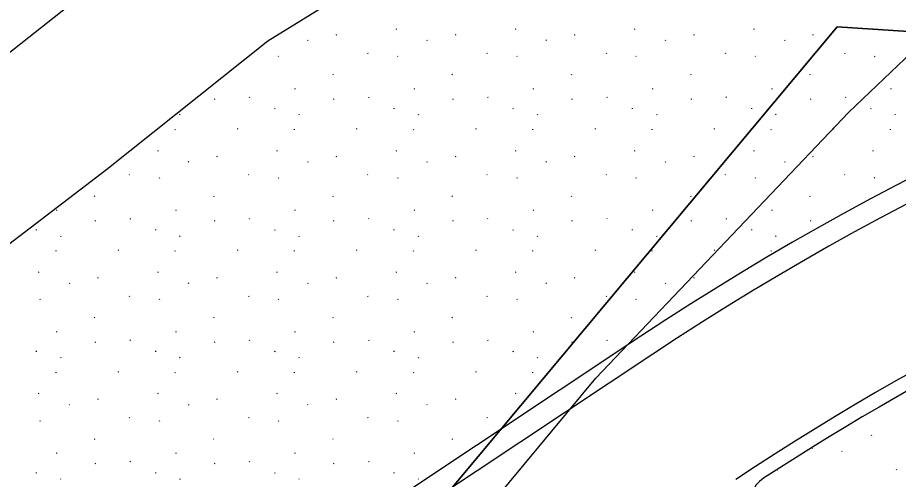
# Model space of a CAD drawing. Extents: x 419396 to 421519, y 4453567 to 4456767.
# Drawn here: x 420978.7 to 421040.3, y 4455093.4 to 4455125.7 of the extents above; entities that cross this region are included whole.
import ezdxf

# ---------------------------------------------------------------- set-up
doc = ezdxf.new("R2010")
doc.units = 0
for name, color, linetype in [('0_DÜZENLEME_1', 7, 'Continuous'), ('0_DÜZENLEME_SINIRI', 7, 'Continuous'), ('0_KADASTRO', 7, 'Continuous'), ('Level 22', 7, 'Continuous'), ('Level 41', 7, 'Continuous'), ('Level 62', 7, 'Continuous')]:
    doc.layers.add(name, color=color, linetype=linetype)

msp = doc.modelspace()

# ---------------------------------------------------------------- linework, layer by layer
at = {"layer": '0_DÜZENLEME_1'}
msp.add_lwpolyline([(420949.831, 4455100.89), (421023.099, 4455158.758)], dxfattribs=at)
at = {"layer": '0_DÜZENLEME_SINIRI'}
msp.add_lwpolyline([(421086.29, 4455103.11), (421010.35, 4455073.56), (420996.886, 4455065.718), (420996.22, 4455077.43), (421035.99, 4455125.01), (421103.3, 4455120.61)], dxfattribs=at)
at = {"layer": '0_KADASTRO'}
msp.add_lwpolyline([(421094.76, 4455106.88), (421103.68, 4455109.96), (421103.3, 4455120.61), (421035.99, 4455125.01), (420996.22, 4455077.43), (420996.886, 4455065.718), (421010.35, 4455073.56), (421054.93, 4455091.67)], close=True, dxfattribs=at)
at = {"layer": 'Level 22'}
for p, q in [((421036.812, 4455119.039), (421054.402, 4455135.859)), ((421019.113, 4455100.46), (421036.812, 4455119.039)), ((421003.381, 4455081.535), (421019.113, 4455100.46))]:
    msp.add_line(p, q, dxfattribs=at)
at = {"layer": 'Level 41'}
for p, q in [((421005.186, 4455124.844), (421005.14, 4455124.821)), ((421013.519, 4455124.844), (421013.472, 4455124.821)), ((421021.851, 4455124.844), (421021.804, 4455124.821)), ((421030.183, 4455124.844), (421030.136, 4455124.821)), ((421038.515, 4455124.844), (421038.468, 4455124.821)), ((421000.995, 4455124.449), (421000.949, 4455124.426)), ((421009.328, 4455124.449), (421009.281, 4455124.426)), ((421017.66, 4455124.449), (421017.613, 4455124.426)), ((421025.992, 4455124.449), (421025.945, 4455124.426)), ((421034.324, 4455124.449), (421034.277, 4455124.426)), ((420998.97, 4455124.096), (420998.998, 4455124.052)), ((421007.302, 4455124.096), (421007.33, 4455124.052)), ((421015.634, 4455124.096), (421015.662, 4455124.052)), ((421023.966, 4455124.096), (421023.995, 4455124.052)), ((421032.299, 4455124.096), (421032.327, 4455124.052)), ((421003.167, 4455123.193), (421003.195, 4455123.149)), ((421011.5, 4455123.193), (421011.528, 4455123.149)), ((421019.832, 4455123.193), (421019.86, 4455123.149)), ((421028.164, 4455123.193), (421028.192, 4455123.149)), ((421036.496, 4455123.193), (421036.524, 4455123.149)), ((420996.924, 4455122.972), (420996.952, 4455122.929)), ((421005.256, 4455122.972), (421005.285, 4455122.929)), ((421013.589, 4455122.972), (421013.617, 4455122.929)), ((421021.921, 4455122.972), (421021.949, 4455122.929)), ((421030.253, 4455122.972), (421030.281, 4455122.929)), ((421038.585, 4455122.972), (421038.613, 4455122.929)), ((421000.731, 4455121.697), (421000.759, 4455121.653)), ((421009.064, 4455121.697), (421009.092, 4455121.653)), ((421017.396, 4455121.697), (421017.424, 4455121.653)), ((421025.728, 4455121.697), (421025.756, 4455121.653)), ((421034.06, 4455121.697), (421034.088, 4455121.653)), ((420998.11, 4455120.683), (420998.063, 4455120.66)), ((421006.442, 4455120.683), (421006.396, 4455120.66)), ((421014.775, 4455120.683), (421014.728, 4455120.66)), ((421023.107, 4455120.683), (421023.06, 4455120.66)), ((421031.439, 4455120.683), (421031.392, 4455120.66)), ((421039.771, 4455120.683), (421039.724, 4455120.66)), ((420992.481, 4455119.954), (420992.434, 4455119.931)), ((420994.89, 4455120.118), (420994.918, 4455120.074)), ((421000.813, 4455119.954), (421000.766, 4455119.931)), ((421003.222, 4455120.118), (421003.25, 4455120.074)), ((421009.145, 4455119.954), (421009.099, 4455119.931)), ((421011.554, 4455120.118), (421011.582, 4455120.074)), ((421017.478, 4455119.954), (421017.431, 4455119.931)), ((421019.886, 4455120.118), (421019.914, 4455120.074)), ((421025.81, 4455119.954), (421025.763, 4455119.931)), ((421028.218, 4455120.118), (421028.246, 4455120.074)), ((421034.142, 4455119.954), (421034.095, 4455119.931)), ((421036.551, 4455120.118), (421036.579, 4455120.074)), ((420996.689, 4455119.289), (420996.697, 4455119.34)), ((421005.021, 4455119.289), (421005.029, 4455119.34)), ((421013.354, 4455119.289), (421013.361, 4455119.34)), ((421021.686, 4455119.289), (421021.693, 4455119.34)), ((421030.018, 4455119.289), (421030.025, 4455119.34)), ((421038.35, 4455119.289), (421038.358, 4455119.34)), ((420990.03, 4455118.903), (420990.058, 4455118.859)), ((420998.363, 4455118.903), (420998.391, 4455118.859)), ((421006.695, 4455118.903), (421006.723, 4455118.859)), ((421015.027, 4455118.903), (421015.055, 4455118.859)), ((421023.359, 4455118.903), (421023.387, 4455118.859)), ((421031.691, 4455118.903), (421031.719, 4455118.859)), ((421040.024, 4455118.903), (421040.052, 4455118.859)), ((420989.724, 4455117.815), (420989.731, 4455117.866)), ((420994.091, 4455117.889), (420994.044, 4455117.866)), ((420998.056, 4455117.815), (420998.063, 4455117.866)), ((421002.423, 4455117.889), (421002.376, 4455117.866)), ((421006.388, 4455117.815), (421006.396, 4455117.866)), ((421010.755, 4455117.889), (421010.708, 4455117.866)), ((421014.72, 4455117.815), (421014.728, 4455117.866)), ((421019.087, 4455117.889), (421019.04, 4455117.866)), ((421023.052, 4455117.815), (421023.06, 4455117.866)), ((421027.419, 4455117.889), (421027.373, 4455117.866)), ((421031.385, 4455117.815), (421031.392, 4455117.866)), ((421035.752, 4455117.889), (421035.705, 4455117.866)), ((421039.717, 4455117.815), (421039.724, 4455117.866)), ((420988.522, 4455116.355), (420988.475, 4455116.332)), ((420996.854, 4455116.355), (420996.807, 4455116.332)), ((421005.186, 4455116.355), (421005.14, 4455116.332)), ((421013.519, 4455116.355), (421013.472, 4455116.332)), ((421021.851, 4455116.355), (421021.804, 4455116.332)), ((421030.183, 4455116.355), (421030.136, 4455116.332)), ((421038.515, 4455116.355), (421038.468, 4455116.332)), ((420990.638, 4455115.607), (420990.666, 4455115.564)), ((420992.663, 4455115.96), (420992.616, 4455115.937)), ((420998.97, 4455115.607), (420998.998, 4455115.564)), ((421000.995, 4455115.96), (421000.949, 4455115.937)), ((421007.302, 4455115.607), (421007.33, 4455115.564)), ((421009.328, 4455115.96), (421009.281, 4455115.937)), ((421015.634, 4455115.607), (421015.662, 4455115.564)), ((421017.66, 4455115.96), (421017.613, 4455115.937)), ((421023.966, 4455115.607), (421023.995, 4455115.564)), ((421025.992, 4455115.96), (421025.945, 4455115.937)), ((421032.299, 4455115.607), (421032.327, 4455115.564)), ((421034.324, 4455115.96), (421034.277, 4455115.937)), ((420986.503, 4455114.704), (420986.531, 4455114.66)), ((420988.592, 4455114.484), (420988.62, 4455114.44)), ((420994.835, 4455114.704), (420994.863, 4455114.66)), ((420996.924, 4455114.484), (420996.952, 4455114.44)), ((421003.167, 4455114.704), (421003.195, 4455114.66)), ((421005.256, 4455114.484), (421005.285, 4455114.44)), ((421011.5, 4455114.704), (421011.528, 4455114.66)), ((421013.589, 4455114.484), (421013.617, 4455114.44)), ((421019.832, 4455114.704), (421019.86, 4455114.66)), ((421021.921, 4455114.484), (421021.949, 4455114.44)), ((421028.164, 4455114.704), (421028.192, 4455114.66)), ((421030.253, 4455114.484), (421030.281, 4455114.44)), ((421036.496, 4455114.704), (421036.524, 4455114.66)), ((421038.585, 4455114.484), (421038.613, 4455114.44)), ((420984.067, 4455113.208), (420984.095, 4455113.164)), ((420992.399, 4455113.208), (420992.427, 4455113.164)), ((421000.731, 4455113.208), (421000.759, 4455113.164)), ((421009.064, 4455113.208), (421009.092, 4455113.164)), ((421017.396, 4455113.208), (421017.424, 4455113.164)), ((421025.728, 4455113.208), (421025.756, 4455113.164)), ((421034.06, 4455113.208), (421034.088, 4455113.164)), ((420981.446, 4455112.195), (420981.399, 4455112.172)), ((420989.778, 4455112.195), (420989.731, 4455112.172)), ((420998.11, 4455112.195), (420998.063, 4455112.172)), ((421006.442, 4455112.195), (421006.396, 4455112.172)), ((421014.775, 4455112.195), (421014.728, 4455112.172)), ((421023.107, 4455112.195), (421023.06, 4455112.172)), ((421031.439, 4455112.195), (421031.392, 4455112.172)), ((420984.149, 4455111.466), (420984.102, 4455111.443)), ((420986.557, 4455111.629), (420986.585, 4455111.585)), ((420992.481, 4455111.466), (420992.434, 4455111.443)), ((420994.89, 4455111.629), (420994.918, 4455111.585)), ((421000.813, 4455111.466), (421000.766, 4455111.443)), ((421003.222, 4455111.629), (421003.25, 4455111.585)), ((421009.145, 4455111.466), (421009.099, 4455111.443)), ((421011.554, 4455111.629), (421011.582, 4455111.585)), ((421017.478, 4455111.466), (421017.431, 4455111.443)), ((421019.886, 4455111.629), (421019.914, 4455111.585)), ((421025.81, 4455111.466), (421025.763, 4455111.443)), ((421028.218, 4455111.629), (421028.246, 4455111.585)), ((421034.142, 4455111.466), (421034.095, 4455111.443)), ((420980.025, 4455110.8), (420980.032, 4455110.851)), ((420988.357, 4455110.8), (420988.364, 4455110.851)), ((420996.689, 4455110.8), (420996.697, 4455110.851)), ((421005.021, 4455110.8), (421005.029, 4455110.851)), ((421013.354, 4455110.8), (421013.361, 4455110.851)), ((421021.686, 4455110.8), (421021.693, 4455110.851)), ((421030.018, 4455110.8), (421030.025, 4455110.851)), ((420981.698, 4455110.414), (420981.726, 4455110.37)), ((420990.03, 4455110.414), (420990.058, 4455110.37)), ((420998.363, 4455110.414), (420998.391, 4455110.37)), ((421006.695, 4455110.414), (421006.723, 4455110.37)), ((421015.027, 4455110.414), (421015.055, 4455110.37)), ((421023.359, 4455110.414), (421023.387, 4455110.37)), ((421031.691, 4455110.414), (421031.719, 4455110.37)), ((420981.391, 4455109.326), (420981.399, 4455109.378)), ((420985.758, 4455109.401), (420985.712, 4455109.378)), ((420989.724, 4455109.326), (420989.731, 4455109.378)), ((420994.091, 4455109.401), (420994.044, 4455109.378)), ((420998.056, 4455109.326), (420998.063, 4455109.378)), ((421002.423, 4455109.401), (421002.376, 4455109.378)), ((421006.388, 4455109.326), (421006.396, 4455109.378)), ((421010.755, 4455109.401), (421010.708, 4455109.378)), ((421014.72, 4455109.326), (421014.728, 4455109.378)), ((421019.087, 4455109.401), (421019.04, 4455109.378)), ((421023.052, 4455109.326), (421023.06, 4455109.378)), ((421027.419, 4455109.401), (421027.373, 4455109.378)), ((421031.385, 4455109.326), (421031.392, 4455109.378)), ((420980.19, 4455107.866), (420980.143, 4455107.844)), ((420988.522, 4455107.866), (420988.475, 4455107.844)), ((420996.854, 4455107.866), (420996.807, 4455107.844)), ((421005.186, 4455107.866), (421005.14, 4455107.844)), ((421013.519, 4455107.866), (421013.472, 4455107.844)), ((421021.851, 4455107.866), (421021.804, 4455107.844)), ((420982.305, 4455107.119), (420982.334, 4455107.075)), ((420984.331, 4455107.471), (420984.284, 4455107.449)), ((420990.638, 4455107.119), (420990.666, 4455107.075)), ((420992.663, 4455107.471), (420992.616, 4455107.449)), ((420998.97, 4455107.119), (420998.998, 4455107.075)), ((421000.995, 4455107.471), (421000.949, 4455107.449)), ((421007.302, 4455107.119), (421007.33, 4455107.075)), ((421009.328, 4455107.471), (421009.281, 4455107.449)), ((421015.634, 4455107.119), (421015.662, 4455107.075)), ((421017.66, 4455107.471), (421017.613, 4455107.449)), ((421023.966, 4455107.119), (421023.995, 4455107.075)), ((421025.992, 4455107.471), (421025.945, 4455107.449)), ((420980.26, 4455105.995), (420980.288, 4455105.951)), ((420986.503, 4455106.215), (420986.531, 4455106.172)), ((420988.592, 4455105.995), (420988.62, 4455105.951)), ((420994.835, 4455106.215), (420994.863, 4455106.172)), ((420996.924, 4455105.995), (420996.952, 4455105.951)), ((421003.167, 4455106.215), (421003.195, 4455106.172)), ((421005.256, 4455105.995), (421005.285, 4455105.951)), ((421011.5, 4455106.215), (421011.528, 4455106.172)), ((421013.589, 4455105.995), (421013.617, 4455105.951)), ((421019.832, 4455106.215), (421019.86, 4455106.172)), ((421021.921, 4455105.995), (421021.949, 4455105.951)), ((420984.067, 4455104.719), (420984.095, 4455104.676)), ((420992.399, 4455104.719), (420992.427, 4455104.676)), ((421000.731, 4455104.719), (421000.759, 4455104.676)), ((421009.064, 4455104.719), (421009.092, 4455104.676)), ((421017.396, 4455104.719), (421017.424, 4455104.676)), ((420981.446, 4455103.706), (420981.399, 4455103.683)), ((420989.778, 4455103.706), (420989.731, 4455103.683)), ((420998.11, 4455103.706), (420998.063, 4455103.683)), ((421006.442, 4455103.706), (421006.396, 4455103.683)), ((421014.775, 4455103.706), (421014.728, 4455103.683)), ((420984.149, 4455102.977), (420984.102, 4455102.954)), ((420986.557, 4455103.14), (420986.585, 4455103.096)), ((420992.481, 4455102.977), (420992.434, 4455102.954)), ((420994.89, 4455103.14), (420994.918, 4455103.096)), ((421000.813, 4455102.977), (421000.766, 4455102.954)), ((421003.222, 4455103.14), (421003.25, 4455103.096)), ((421009.145, 4455102.977), (421009.099, 4455102.954)), ((421011.554, 4455103.14), (421011.582, 4455103.096)), ((421017.478, 4455102.977), (421017.431, 4455102.954)), ((421019.886, 4455103.14), (421019.914, 4455103.096)), ((420980.025, 4455102.311), (420980.032, 4455102.362)), ((420988.357, 4455102.311), (420988.364, 4455102.362)), ((420996.689, 4455102.311), (420996.697, 4455102.362)), ((421005.021, 4455102.311), (421005.029, 4455102.362)), ((421013.354, 4455102.311), (421013.361, 4455102.362)), ((420981.698, 4455101.925), (420981.726, 4455101.882)), ((420990.03, 4455101.925), (420990.058, 4455101.882)), ((420998.363, 4455101.925), (420998.391, 4455101.882)), ((421006.695, 4455101.925), (421006.723, 4455101.882)), ((421015.027, 4455101.925), (421015.055, 4455101.882)), ((420981.391, 4455100.838), (420981.399, 4455100.889)), ((420985.758, 4455100.912), (420985.712, 4455100.889)), ((420989.724, 4455100.838), (420989.731, 4455100.889)), ((420994.091, 4455100.912), (420994.044, 4455100.889)), ((420998.056, 4455100.838), (420998.063, 4455100.889)), ((421002.423, 4455100.912), (421002.376, 4455100.889)), ((421006.388, 4455100.838), (421006.396, 4455100.889)), ((421010.755, 4455100.912), (421010.708, 4455100.889)), ((421014.72, 4455100.838), (421014.728, 4455100.889)), ((420980.19, 4455099.378), (420980.143, 4455099.355)), ((420984.331, 4455098.983), (420984.284, 4455098.96)), ((420988.522, 4455099.378), (420988.475, 4455099.355)), ((420992.663, 4455098.983), (420992.616, 4455098.96)), ((420996.854, 4455099.378), (420996.807, 4455099.355)), ((421000.995, 4455098.983), (421000.949, 4455098.96)), ((421005.186, 4455099.378), (421005.14, 4455099.355)), ((421009.328, 4455098.983), (421009.281, 4455098.96)), ((421013.519, 4455099.378), (421013.472, 4455099.355)), ((420982.305, 4455098.63), (420982.334, 4455098.586)), ((420990.638, 4455098.63), (420990.666, 4455098.586)), ((420998.97, 4455098.63), (420998.998, 4455098.586)), ((421007.302, 4455098.63), (421007.33, 4455098.586)), ((420980.26, 4455097.506), (420980.288, 4455097.462)), ((420986.503, 4455097.726), (420986.531, 4455097.683)), ((420988.592, 4455097.506), (420988.62, 4455097.462)), ((420994.835, 4455097.726), (420994.863, 4455097.683)), ((420996.924, 4455097.506), (420996.952, 4455097.462)), ((421003.167, 4455097.726), (421003.195, 4455097.683)), ((421005.256, 4455097.506), (421005.285, 4455097.462)), ((421011.5, 4455097.726), (421011.528, 4455097.683)), ((420984.067, 4455096.23), (420984.095, 4455096.187)), ((420992.399, 4455096.23), (420992.427, 4455096.187)), ((421000.731, 4455096.23), (421000.759, 4455096.187)), ((421009.064, 4455096.23), (421009.092, 4455096.187)), ((421038.358, 4455096.492), (421038.386, 4455096.448)), ((421034.236, 4455095.569), (421034.251, 4455095.545)), ((421036.312, 4455095.368), (421036.34, 4455095.325)), ((420981.446, 4455095.217), (420981.399, 4455095.194)), ((420989.778, 4455095.217), (420989.731, 4455095.194)), ((420998.11, 4455095.217), (420998.063, 4455095.194)), ((421006.442, 4455095.217), (421006.396, 4455095.194)), ((420984.149, 4455094.488), (420984.102, 4455094.465)), ((420986.557, 4455094.651), (420986.585, 4455094.608)), ((420992.481, 4455094.488), (420992.434, 4455094.465)), ((420994.89, 4455094.651), (420994.918, 4455094.608)), ((421000.813, 4455094.488), (421000.766, 4455094.465)), ((421003.222, 4455094.651), (421003.25, 4455094.608)), ((421031.806, 4455094.063), (421031.815, 4455094.049)), ((421040.119, 4455094.093), (421040.147, 4455094.049)), ((420980.025, 4455093.822), (420980.032, 4455093.873)), ((420981.698, 4455093.436), (420981.726, 4455093.393)), ((420988.357, 4455093.822), (420988.364, 4455093.873)), ((420990.03, 4455093.436), (420990.058, 4455093.393)), ((420996.689, 4455093.822), (420996.697, 4455093.873)), ((420998.363, 4455093.436), (420998.391, 4455093.393)), ((421005.021, 4455093.822), (421005.029, 4455093.873)), ((421006.695, 4455093.436), (421006.723, 4455093.393))]:
    msp.add_line(p, q, dxfattribs=at)
at = {"layer": 'Level 62'}
for p, q in [((420996.199, 4455124.031), (421007.825, 4455131.248)), ((420984.939, 4455115.055), (420996.199, 4455124.031)), ((420996.199, 4455124.031), (420996.199, 4455124.031)), ((420968.57, 4455102.557), (420984.939, 4455115.055)), ((420984.939, 4455115.055), (420984.939, 4455115.055)), ((421022.267, 4455103.386), (420969.213, 4455068.18)), ((421023.096, 4455102.136), (420970.053, 4455066.937))]:
    msp.add_line(p, q, dxfattribs=at)
for centre, radius, start, end in [((421132.852, 4454936.74), 200, 85.67896, 123.56808), ((421132.852, 4454936.74), 198.5, 85.67896, 123.56808), ((421132.852, 4454936.74), 188, 91.66237, 123.56808), ((421132.852, 4454936.74), 187, 96.57779, 123.05994), ((421031.932, 4455091.789), 2, 123.05994, 279.40055)]:
    msp.add_arc(centre, radius, start, end, dxfattribs=at)

doc.saveas('drawing.dxf')
